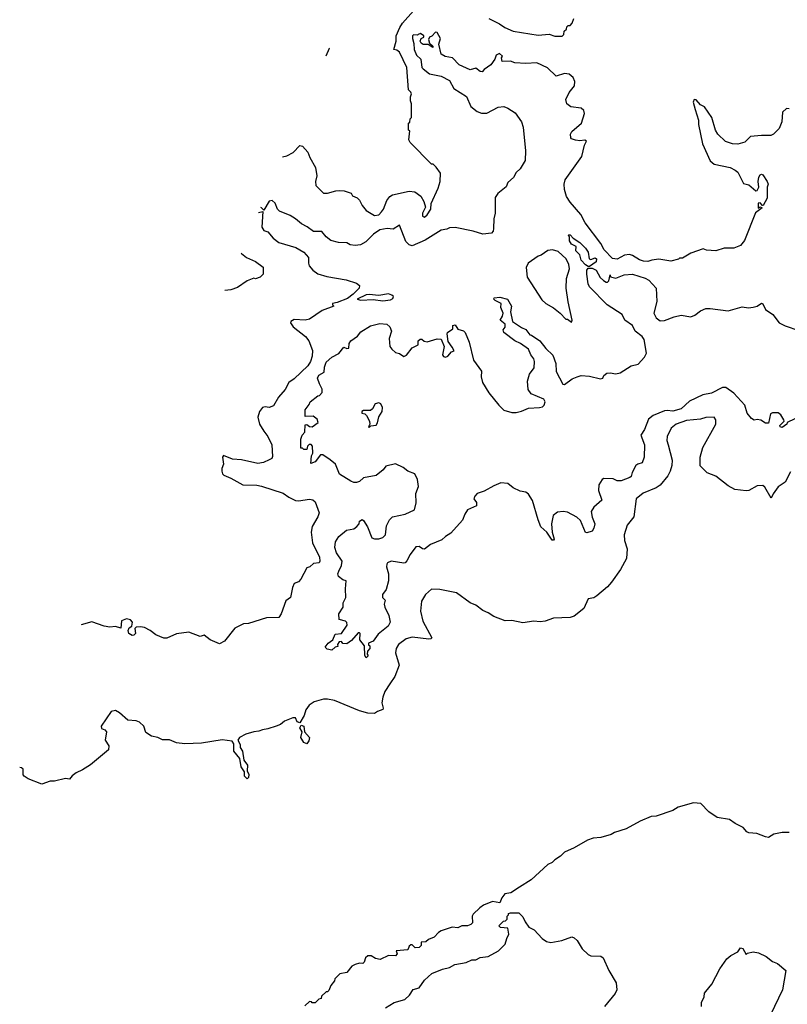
# Model space of a CAD drawing. Extents: x 2210602 to 2357277, y 510288 to 673808.
# Tile 354 of 464: x 2266245 to 2271782, y 640020 to 647121. Entities that reach past the tile are written whole.
import ezdxf

# ---------------------------------------------------------------- set-up
doc = ezdxf.new("R2010")
doc.units = 0

msp = doc.modelspace()

# ---------------------------------------------------------------- linework, layer by layer
at = {"layer": '0CON05XD'}
for points in [[(2268141.4, 646132.5), (2268171.7, 646138.3), (2268217.9, 646162.1), (2268265, 646212.5), (2268285, 646207.5), (2268322.5, 646165), (2268336.7, 646126.7), (2268377.5, 646055), (2268387.5, 645995), (2268377.5, 645955), (2268380, 645925), (2268435, 645870), (2268465, 645870), (2268525, 645887.5), (2268555, 645890), (2268585, 645887.5), (2268635, 645870), (2268645, 645850), (2268680, 645835), (2268695, 645820), (2268715, 645780), (2268743.6, 645743.6), (2268805, 645707.5), (2268835, 645714.2), (2268855, 645734.2), (2268869.4, 645755), (2268894, 645816), (2268915.7, 645845), (2268932.8, 645857.2), (2269055, 645884.4), (2269095, 645878.9), (2269138.2, 645848.2), (2269160, 645810), (2269170.7, 645769.3), (2269150.8, 645725), (2269150, 645705), (2269165, 645696.2), (2269185, 645713.3), (2269210, 645755), (2269212.5, 645795), (2269262.5, 645905), (2269277.5, 645955), (2269280, 646015), (2269248.3, 646058.3), (2269228.3, 646078.3), (2269215, 646080), (2269060, 646235), (2269052.5, 646255), (2269058.3, 646318.3), (2269050, 646325), (2269050, 646375), (2269058.3, 646381.7), (2269060, 646405), (2269070, 646415), (2269070, 646515), (2269062.5, 646535), (2269062.5, 646565), (2269070, 646585), (2269067, 646597), (2269050, 646615), (2269037.5, 646775), (2268985, 646886), (2268965, 646902), (2268942.5, 646905), (2268960.8, 646965), (2268961.1, 647005), (2268986.4, 647063.6), (2269006.2, 647095), (2269085.6, 647185)], [(2269628.3, 647128.3), (2269705, 647091.2), (2269745, 647064), (2269805, 647038.8), (2269985, 647010), (2270065, 647017.5), (2270105, 647002.5), (2270158.3, 647001.7), (2270170, 647015), (2270171.7, 647038.3), (2270188.3, 647051.7), (2270191.7, 647068.3), (2270201.7, 647078.3), (2270215, 647080), (2270230, 647095), (2270241.7, 647128.3)], [(2271795, 646477.5), (2271775, 646480), (2271747.5, 646455), (2271742.5, 646385), (2271723.6, 646336.4), (2271682.5, 646295), (2271663.6, 646286.4), (2271595, 646286.7), (2271515, 646277.5), (2271475, 646237.5), (2271425, 646223.3), (2271386.4, 646226.4), (2271335, 646243.3), (2271280, 646295), (2271263.3, 646325), (2271236.7, 646415), (2271185, 646492.5), (2271155, 646507.5), (2271125, 646542.5), (2271110, 646545), (2271103.3, 646525), (2271117.5, 646472.5), (2271140, 646395), (2271140, 646365), (2271170, 646225), (2271225, 646102.5), (2271255, 646080), (2271370, 646055), (2271406.1, 646036.1), (2271425, 646020), (2271465, 645940), (2271505, 645930), (2271555, 645887.5), (2271565, 645890), (2271576.1, 645913.9), (2271571.2, 645955), (2271576.7, 645985), (2271585, 646002.5), (2271595, 646006.7), (2271605, 646002.5), (2271636.7, 645955), (2271642.5, 645935), (2271637, 645913), (2271637, 645833), (2271608.3, 645781.7), (2271601.7, 645781.7), (2271585, 645800), (2271571.7, 645798.3), (2271571.7, 645761.7), (2271585, 645770), (2271600, 645765), (2271551.7, 645728.3), (2271471.7, 645528.3), (2271445, 645492.5), (2271395, 645472.5), (2271325, 645472.5), (2271265, 645453.3), (2271198.3, 645458.3), (2271175, 645467.5), (2271085, 645437.5), (2271025, 645400), (2271005, 645400), (2270997, 645393), (2270941.7, 645378.3), (2270855, 645393.3), (2270805, 645386.2), (2270775, 645377.5), (2270745, 645380), (2270715, 645389.4), (2270665, 645420.6), (2270643.2, 645426.8), (2270607.9, 645422.1), (2270555, 645394.2), (2270519.5, 645399.5), (2270460.2, 645460.2), (2270437.6, 645507.6), (2270323.8, 645655), (2270291.2, 645715), (2270215, 645806), (2270190, 645845), (2270174.5, 645895), (2270172.5, 645935), (2270178.5, 645965), (2270299.4, 646135), (2270318.6, 646215), (2270333.3, 646245), (2270321.7, 646251.7), (2270285, 646246.7), (2270255, 646251.9), (2270225, 646262), (2270219.7, 646269.7), (2270217.1, 646295), (2270226.3, 646313.7), (2270296.2, 646375), (2270319.2, 646445), (2270314, 646465), (2270295, 646482), (2270221.2, 646491.2), (2270191.4, 646515), (2270184.1, 646545.9), (2270208.8, 646595), (2270246.8, 646643.2), (2270249.5, 646675), (2270236.4, 646705), (2270207.4, 646727.4), (2270175, 646732.3), (2270115, 646712.5), (2270053, 646773), (2269975, 646810), (2269895.9, 646804.1), (2269815, 646810), (2269785, 646821.2), (2269725, 646820), (2269720, 646845), (2269727, 646857), (2269705, 646876.7), (2269682.5, 646865), (2269672.5, 646835), (2269643.3, 646795), (2269595, 646762.5), (2269580, 646745), (2269565, 646747.5), (2269535, 646770), (2269495, 646760), (2269413.8, 646795), (2269366.4, 646846.4), (2269312.5, 646855), (2269285, 646872), (2269268.6, 646945), (2269280, 646985), (2269255, 647027.5), (2269245, 647030), (2269218.3, 647001.7), (2269200, 646995), (2269193.3, 646976.7), (2269201.7, 646951.7), (2269225, 646930), (2269225, 646920), (2269191.7, 646941.7), (2269155, 646942.5), (2269140.7, 646950.7), (2269133, 646967), (2269140, 646985), (2269160, 646995), (2269160, 647005), (2269135, 647020), (2269120, 647015), (2269115, 647010), (2269085, 647012.5), (2269077.5, 647005), (2269077.5, 646985), (2269088.3, 646948.3), (2269089.2, 646905), (2269107.5, 646865), (2269138.8, 646835), (2269145.9, 646775.9), (2269155, 646766.2), (2269201.3, 646731.3), (2269285, 646714.5), (2269345, 646682.5), (2269376, 646625), (2269467.5, 646567.5), (2269498.9, 646495), (2269545, 646458.5), (2269575.5, 646445.5), (2269613.1, 646446.9), (2269695, 646490), (2269735.9, 646494.1), (2269765, 646483.1), (2269818.1, 646448.1), (2269863.6, 646383.6), (2269875.6, 646345), (2269894.3, 646175), (2269890, 646105), (2269854.1, 646045.9), (2269825, 646019.2), (2269807.3, 645982.7), (2269765, 645946.7), (2269754.1, 645915.9), (2269693.4, 645866.6), (2269675, 645837.5), (2269673.6, 645726.4), (2269663.6, 645683.6), (2269662.5, 645615), (2269660, 645595), (2269648.3, 645581.7), (2269585, 645573.3), (2269515, 645596.2), (2269385, 645622), (2269345, 645620), (2269325, 645610), (2269285, 645602.5), (2269168.3, 645531.7), (2269075, 645490.8), (2269055, 645497.5), (2269030, 645520), (2268985, 645640), (2268939.3, 645610.7), (2268895, 645614.3), (2268843.3, 645605), (2268795.7, 645574.3), (2268742.1, 645517.9), (2268703.2, 645496.8), (2268665, 645492.5), (2268628.3, 645498.3), (2268605, 645512), (2268544.3, 645514.3), (2268488.3, 645528.3), (2268455, 645554.2), (2268425, 645594.2), (2268364.4, 645594.4), (2268317.9, 645627.9), (2268277.8, 645647.8), (2268233.6, 645683.6), (2268195, 645708.1), (2268118.8, 645738.8), (2268104.1, 645754.1), (2268088.3, 645798.3), (2268065, 645816.7), (2268045, 645812.5), (2268005, 645747.5), (2267990, 645765), (2267983.9, 645766.7)], [(2268478.4, 646915.1), (2268477.2, 646912.3), (2268453.3, 646856.9)], [(2267968.1, 645729.8), (2267997.5, 645737.5), (2267991.2, 645625), (2268005, 645600), (2268035, 645590), (2268072, 645545), (2268115, 645514.3), (2268237.6, 645477.6), (2268295, 645444), (2268326.7, 645405), (2268326.7, 645365), (2268333.3, 645345), (2268360, 645315), (2268395, 645288.8), (2268459.7, 645269.7), (2268600, 645245), (2268675, 645221.2), (2268696.7, 645205), (2268693.8, 645185), (2268648.9, 645141.1), (2268609.1, 645110.9), (2268535, 645081.2), (2268500, 645075), (2268500, 645065), (2268510, 645055), (2268427.3, 645022.7), (2268335, 644961.2), (2268305, 644954.2), (2268225, 644958.8), (2268200, 644945), (2268197.5, 644935), (2268216.7, 644905), (2268305.4, 644835.4), (2268331.1, 644805), (2268355.6, 644735), (2268354.3, 644695), (2268343.3, 644655), (2268323.5, 644625), (2268225, 644531.5), (2268186, 644505), (2268160.6, 644455), (2268111.7, 644398.3), (2268075, 644336), (2268045, 644323.8), (2268015, 644328.8), (2267996.4, 644323.6), (2267973.3, 644295), (2267961.2, 644255), (2267973.8, 644205), (2268005, 644152.5), (2268035.7, 644115.7), (2268063.3, 644055), (2268069.3, 643970.7), (2268063, 643957), (2268044, 643946), (2268002.3, 643927.7), (2267961.2, 643921.2), (2267845, 643946.2), (2267780.7, 643950.7), (2267715, 643977.5), (2267707.5, 643965), (2267713.8, 643915), (2267702.5, 643885), (2267702.5, 643865), (2267707.5, 643845), (2267717.5, 643835), (2267767.5, 643815), (2267855, 643766.7), (2267955, 643764.2), (2267987.9, 643757.9), (2268145, 643706), (2268186.3, 643676.3), (2268235, 643654.2), (2268255, 643651.9), (2268335, 643663.1), (2268358.1, 643658.1), (2268375, 643643.8), (2268404.2, 643565), (2268394.2, 643535), (2268353.8, 643466.2), (2268346.7, 643425), (2268357.6, 643347.6), (2268406, 643245), (2268410, 643215), (2268405, 643203.3), (2268365, 643198.8), (2268337.5, 643175), (2268315, 643167.5), (2268272, 643085), (2268255, 643068), (2268224.3, 643055.7), (2268212, 643025), (2268197.5, 642955), (2268165, 642930), (2268130, 642835), (2268115, 642810), (2268025, 642806.7), (2267895, 642767.5), (2267860, 642765), (2267797, 642733), (2267721.7, 642638.3), (2267685, 642620), (2267619.6, 642649.6), (2267575, 642683.3), (2267546.7, 642673.3), (2267465, 642704.2), (2267375, 642692), (2267305, 642661.2), (2267285, 642661.2), (2267227.5, 642685), (2267185, 642716.7), (2267145, 642736.7), (2267115, 642742.5), (2267085, 642740), (2267075, 642730), (2267080, 642695), (2267068.3, 642681.7), (2267055, 642678.8), (2267032, 642695), (2267028, 642715), (2267034.3, 642735.7), (2267052.5, 642747.5), (2267057.5, 642775), (2267045, 642792.5), (2267015, 642800), (2266980, 642785), (2266975, 642732.5), (2266935, 642744.2), (2266895, 642740.8), (2266855, 642748), (2266765, 642778.8), (2266687.7, 642757.6)], [(2270355, 645340), (2270345, 645340), (2270325, 645353.8), (2270295, 645385.8), (2270285.9, 645425.9), (2270256, 645455), (2270257.5, 645485), (2270225, 645502.5), (2270210, 645525), (2270210, 645555), (2270200, 645565), (2270205, 645570), (2270215, 645570), (2270236.2, 645546.2), (2270285, 645513.8), (2270325, 645473.3), (2270345.8, 645445), (2270353.3, 645395), (2270365, 645392), (2270395, 645404.2), (2270405, 645395.8), (2270403.8, 645375), (2270355, 645340)], [(2267841.9, 645436.9), (2267843.6, 645433.6), (2267880, 645405), (2267945, 645376.7), (2268000, 645335), (2268000, 645285), (2267980, 645265), (2267945, 645252.5), (2267933, 645257), (2267885, 645237.5), (2267815, 645190), (2267766.7, 645173.3), (2267725.5, 645166.6)], [(2270225, 644940), (2270230, 644955), (2270200, 645085), (2270185.6, 645185), (2270190, 645255), (2270209.4, 645325), (2270206.9, 645355), (2270185.4, 645395.4), (2270128.5, 645448.5), (2270088.3, 645461.7), (2270055, 645456.2), (2270005, 645423.3), (2269983.9, 645416.1), (2269912.5, 645365), (2269897, 645333), (2269906, 645265), (2270010.3, 645100.3), (2270040, 645075), (2270095, 645043.3), (2270142.5, 645005), (2270185, 644960), (2270195, 644960), (2270225, 644940)], [(2271835, 644243.3), (2271780, 644215), (2271777.5, 644205), (2271745, 644180), (2271730, 644185), (2271727.5, 644195), (2271760, 644225), (2271757.5, 644235), (2271735, 644270), (2271715, 644286.7), (2271675, 644286.2), (2271660.5, 644279.5), (2271645, 644210), (2271625, 644210), (2271591.7, 644231.7), (2271565, 644237.5), (2271543, 644233), (2271523.6, 644243.6), (2271493, 644283), (2271475, 644340), (2271395, 644427.5), (2271338.3, 644468.3), (2271315, 644468), (2271235, 644427.5), (2271172.5, 644415), (2271075, 644369.2), (2271015, 644314.3), (2270955, 644297.1), (2270915, 644303.1), (2270895, 644300), (2270814.6, 644265.4), (2270780.7, 644239.3), (2270751.9, 644165), (2270725.7, 644125), (2270750.8, 644055), (2270748.1, 643965), (2270735.6, 643924.4), (2270702.5, 643915), (2270690, 643905), (2270662.5, 643855), (2270655, 643827.5), (2270645, 643818.8), (2270584.1, 643794.1), (2270555, 643796.2), (2270525, 643810), (2270457.3, 643812.7), (2270445, 643803.8), (2270423, 643767), (2270419.2, 643725), (2270443, 643657), (2270386.2, 643605), (2270368, 643575), (2270373.2, 643533.2), (2270392.5, 643485), (2270387.1, 643455), (2270375, 643433.3), (2270335, 643420), (2270325, 643423.3), (2270289.6, 643509.6), (2270263.5, 643533.5), (2270195, 643568.2), (2270165, 643574.5), (2270125, 643568.6), (2270092.5, 643545), (2270080.8, 643485), (2270086.2, 643425), (2270100, 643375), (2270095, 643367.5), (2270085, 643367.5), (2270047.5, 643425), (2270004.1, 643464.1), (2269983.8, 643515), (2269944.3, 643654.3), (2269915, 643698.8), (2269895, 643713.3), (2269855, 643720), (2269803.9, 643743.9), (2269765.9, 643775.9), (2269715, 643780), (2269665, 643760), (2269595, 643721.2), (2269545, 643703.3), (2269527.5, 643685), (2269520, 643665), (2269539.5, 643639.5), (2269540, 643615), (2269474, 643585), (2269454.6, 643555.4), (2269438.3, 643511.7), (2269355, 643418), (2269315.7, 643394.3), (2269289.7, 643370.3), (2269207.5, 643335), (2269165, 643302.5), (2269150, 643305), (2269125, 643322.5), (2269101.7, 643318.3), (2269061.2, 643265), (2269037.5, 643217.5), (2269025, 643203.3), (2269015, 643201.2), (2268923.9, 643216.1), (2268897, 643203), (2268892.5, 643195), (2268890, 643175), (2268906, 643125), (2268906, 643075), (2268887.7, 643012.3), (2268862.5, 642975), (2268862.5, 642955), (2268880, 642935), (2268873.3, 642905), (2268877.5, 642885), (2268907.5, 642825), (2268916.7, 642775), (2268903, 642747), (2268830.5, 642689.5), (2268795, 642640), (2268760, 642625), (2268761.7, 642611.7), (2268770, 642605), (2268770, 642585), (2268753, 642567), (2268750, 642545), (2268757.5, 642532.5), (2268745, 642520), (2268733.3, 642535), (2268732.5, 642605), (2268698.3, 642648.3), (2268700, 642695), (2268695, 642700), (2268685, 642700), (2268637.5, 642645), (2268605, 642620), (2268575, 642622.5), (2268565, 642637.5), (2268550, 642635), (2268537.5, 642615), (2268538.3, 642601.7), (2268520, 642595), (2268497, 642573), (2268462.3, 642582.3), (2268447.5, 642595), (2268470, 642625), (2268502.3, 642647.7), (2268520, 642690), (2268565, 642693.3), (2268606.2, 642755), (2268603.6, 642773.6), (2268595, 642782.5), (2268550, 642795), (2268547.5, 642835), (2268577.5, 642885), (2268577.5, 642915), (2268596.4, 642953.6), (2268593.8, 643016.2), (2268600, 643075), (2268575, 643082.5), (2268543.8, 643105), (2268538.8, 643125), (2268545.8, 643144.2), (2268566.7, 643185), (2268570, 643215), (2268530.8, 643275), (2268518, 643315), (2268523.3, 643355), (2268547, 643393), (2268601.7, 643438.3), (2268655, 643450), (2268677.5, 643465), (2268693.3, 643485), (2268696.4, 643503.6), (2268715, 643516.2), (2268725, 643510), (2268754.2, 643464.2), (2268784.1, 643384.1), (2268805, 643376.7), (2268835, 643376.7), (2268865, 643386.7), (2268882.5, 643405), (2268889.3, 643470.7), (2268913.3, 643515), (2268933.8, 643535), (2269025, 643554.2), (2269093.3, 643585), (2269104.1, 643635.9), (2269102, 643705), (2269120.8, 643755), (2269114.2, 643805), (2269095.7, 643845.7), (2269045, 643866), (2269010.9, 643890.9), (2268955, 643918.8), (2268885, 643900), (2268866.2, 643875), (2268815, 643834.3), (2268725, 643816.2), (2268695, 643791.4), (2268675, 643784.4), (2268655, 643784.4), (2268633.7, 643793.7), (2268552.3, 643842.3), (2268522.5, 643915), (2268485, 643947.5), (2268431.7, 643981.7), (2268415, 643982.5), (2268375, 643932.5), (2268345, 643920), (2268350, 643975), (2268360, 643995), (2268357.5, 644045), (2268347, 644057), (2268333, 644057), (2268320, 644045), (2268315, 644020), (2268295, 644020), (2268285, 644030), (2268271.7, 644031.7), (2268273.6, 644096.4), (2268282.5, 644125), (2268301.2, 644145), (2268305, 644200), (2268315, 644202.5), (2268335, 644186.2), (2268355, 644184), (2268397.5, 644215), (2268389.3, 644239.3), (2268361.7, 644261.7), (2268305, 644260), (2268303.6, 644306.4), (2268333.6, 644346.4), (2268340, 644365), (2268395, 644407.5), (2268408.3, 644411.7), (2268427, 644433), (2268427, 644457), (2268406.7, 644495), (2268393.9, 644536.1), (2268402.3, 644557.7), (2268440.7, 644579.3), (2268443.8, 644615), (2268455, 644650), (2268495, 644686.7), (2268545.9, 644714.1), (2268581.7, 644758.3), (2268605, 644750), (2268618.3, 644751.7), (2268620, 644785), (2268632.5, 644805), (2268681.7, 644838.3), (2268705, 644870), (2268775, 644913.1), (2268841.2, 644928.8), (2268894, 644924), (2268915.7, 644905.7), (2268926, 644875), (2268910.5, 644820.5), (2268914, 644765), (2268928.8, 644745), (2268955, 644721.2), (2268983.6, 644713.6), (2269015, 644692.5), (2269035, 644702.5), (2269075.9, 644754.1), (2269120, 644775), (2269120, 644805), (2269133, 644817), (2269145, 644817.5), (2269162.5, 644802.5), (2269185, 644797.5), (2269255, 644820), (2269285, 644817.5), (2269307.5, 644765), (2269293.6, 644703.6), (2269300.7, 644690.7), (2269315, 644686.7), (2269332.5, 644695), (2269360, 644725), (2269377.5, 644732.5), (2269365, 644760), (2269335, 644800), (2269327.5, 644855), (2269330, 644865), (2269368.3, 644891.7), (2269370, 644915), (2269385, 644920), (2269405, 644890), (2269445, 644877.5), (2269457.5, 644865), (2269486.2, 644795), (2269517.5, 644665), (2269575.8, 644585.8), (2269573.8, 644545), (2269583.9, 644503.9), (2269629.7, 644429.7), (2269700.9, 644340.9), (2269737.5, 644305), (2269795, 644288.6), (2269825, 644287.1), (2269865, 644297.1), (2269915, 644320), (2269995, 644324.3), (2270015, 644330), (2270028.3, 644341.7), (2270036, 644365), (2270025, 644383.3), (2269935, 644422.5), (2269913.3, 644455), (2269907.5, 644515), (2269922.5, 644565), (2269955, 644610), (2269958.8, 644655), (2269953.8, 644675), (2269931.2, 644705), (2269915.7, 644745.7), (2269857.5, 644785), (2269815, 644803.8), (2269737.5, 644865), (2269732.5, 644885), (2269746.4, 644903.6), (2269746.2, 644925), (2269710, 644955), (2269727.5, 644982.5), (2269732, 645005), (2269716.2, 645045), (2269716.7, 645075), (2269673.8, 645095), (2269664.2, 645105), (2269667.5, 645115), (2269708.8, 645118.8), (2269762.5, 645105), (2269791.2, 645055), (2269783.8, 645015), (2269800, 644945), (2269865, 644900), (2269895, 644887.5), (2269925, 644847.5), (2269937.5, 644845), (2269996.2, 644805), (2270040, 644750), (2270091.3, 644701.3), (2270111.7, 644641.7), (2270114.3, 644584.3), (2270163, 644493), (2270175, 644488.8), (2270230.3, 644529.7), (2270265, 644546.2), (2270295, 644553.8), (2270355, 644550), (2270435, 644530), (2270450, 644535), (2270457.5, 644555), (2270479.5, 644570.5), (2270505, 644574), (2270545, 644567.1), (2270575, 644573.1), (2270655.5, 644624.5), (2270705, 644637.5), (2270752.3, 644687.7), (2270766.4, 644716.4), (2270748.6, 644815), (2270735.8, 644835), (2270683.4, 644873.4), (2270663.8, 644915), (2270610.8, 644955), (2270591.2, 644995), (2270483.3, 645065), (2270354.6, 645194.6), (2270345.6, 645215), (2270336.1, 645286.1), (2270336.2, 645313.8), (2270345, 645330), (2270375, 645328.8), (2270403.8, 645315), (2270432.6, 645262.6), (2270455, 645239.2), (2270475, 645228.6), (2270485, 645228.6), (2270495, 645238), (2270505, 645280), (2270507, 645267), (2270545, 645256.9), (2270605, 645280), (2270665, 645285.8), (2270755.7, 645255.7), (2270782.5, 645242.5), (2270836.5, 645185), (2270840.5, 645089.5), (2270818.8, 645005), (2270835, 644971.2), (2270865, 644950), (2270895, 644950.6), (2270965, 644978.6), (2271015, 644989.2), (2271085, 644978.6), (2271115, 644989.4), (2271155, 645021.5), (2271195, 645037.5), (2271225, 645038.5), (2271355, 645020), (2271455, 645051.2), (2271502.9, 645042.9), (2271535, 645047.1), (2271564.4, 645055.6), (2271595, 645077.5), (2271605, 645072.5), (2271625, 645030), (2271677.5, 644995), (2271723.3, 644935), (2271765, 644912.5), (2271865, 644880)], [(2268865, 645094.2), (2268919.3, 645100.7), (2268935, 645110), (2268940, 645125), (2268930, 645135), (2268905, 645143.3), (2268835, 645132.5), (2268765, 645140), (2268744.1, 645135.9), (2268680, 645105), (2268705, 645097.5), (2268795, 645103.3), (2268865, 645094.2)], [(2268765, 644180), (2268778.3, 644191.7), (2268815, 644197.5), (2268825.9, 644214.1), (2268834, 644256), (2268860, 644295), (2268862.5, 644325), (2268850.7, 644350.7), (2268835, 644356.7), (2268809.3, 644350.7), (2268790, 644315), (2268775, 644302.5), (2268725, 644302.5), (2268712.5, 644295), (2268713.6, 644283.6), (2268735, 644277.5), (2268746.4, 644266.4), (2268767.5, 644225), (2268770, 644205), (2268760, 644185), (2268765, 644180)], [(2271805, 643860), (2271766.7, 643785), (2271715, 643752.5), (2271678.8, 643701.2), (2271665, 643670), (2271620.7, 643750.7), (2271605, 643762.5), (2271565, 643760), (2271505, 643726.2), (2271485, 643722), (2271403, 643733), (2271355, 643758), (2271265, 643828.8), (2271203.9, 643853.9), (2271153.9, 643903.9), (2271153.3, 643965), (2271173.3, 644035), (2271265.8, 644205), (2271266.2, 644235), (2271255, 644253.3), (2271195, 644252), (2271155, 644240), (2271055, 644230), (2270978.8, 644205), (2270944.2, 644175.8), (2270916.1, 644113.9), (2270912, 644085), (2270922.5, 644055), (2270951.4, 643945), (2270948.6, 643905), (2270936.9, 643865), (2270919.2, 643830.8), (2270864.2, 643765), (2270835.3, 643744.7), (2270742.7, 643707.3), (2270690.6, 643665), (2270675.3, 643534.7), (2270627.5, 643475), (2270604.2, 643405), (2270606.2, 643365), (2270626.2, 643305), (2270621.2, 643235), (2270578, 643155), (2270514, 643065), (2270485, 643031.2), (2270408.8, 642965), (2270385, 642952.5), (2270345, 642944), (2270314.5, 642875.5), (2270245, 642820), (2270215, 642810.8), (2270095, 642805.6), (2270035, 642783.3), (2269999.5, 642779.5), (2269954.3, 642784.3), (2269875, 642770.6), (2269795, 642788.6), (2269745.9, 642785.9), (2269665, 642817.5), (2269625, 642844.2), (2269585, 642861.2), (2269535, 642897.5), (2269495, 642915.8), (2269395, 642988), (2269275, 643011.4), (2269215, 643013.3), (2269172, 642975), (2269143.2, 642926.8), (2269135.6, 642855), (2269152.4, 642782.4), (2269216.7, 642663.3), (2269210, 642655), (2269196, 642654), (2269075, 642668.8), (2269033, 642657), (2268976.2, 642615), (2268960.8, 642585), (2268955.8, 642555), (2268982, 642465), (2268950.8, 642385), (2268915, 642331.2), (2268878.8, 642275), (2268864.2, 642235), (2268856.2, 642195), (2268866.7, 642155), (2268863.6, 642146.4), (2268825, 642132.5), (2268805, 642116.7), (2268755, 642120.8), (2268695, 642137.1), (2268515, 642210), (2268465, 642221.9), (2268435, 642221.1), (2268368.7, 642201.3), (2268332.8, 642177.2), (2268307.7, 642145), (2268297.3, 642102.7), (2268265, 642050), (2268245, 642056.7), (2268233.8, 642085), (2268215, 642087.3), (2268155, 642062.1), (2268125, 642039.1), (2268095, 642026.1), (2268035, 642006.2), (2267995, 642000.7), (2267970.7, 641989.3), (2267933.8, 641986.2), (2267875, 641967.9), (2267830, 641945), (2267817.5, 641925), (2267834, 641895), (2267835, 641872.5), (2267852.9, 641845), (2267861.1, 641781.1), (2267888.1, 641745), (2267886.2, 641705), (2267896.3, 641676.3), (2267895.5, 641655), (2267885, 641646.2), (2267867.1, 641665), (2267866.4, 641696.4), (2267843.3, 641733.3), (2267831.7, 641791.7), (2267788.8, 641845), (2267788.9, 641898.9), (2267777.9, 641917.9), (2267705, 641928.1), (2267555, 641903.1), (2267435, 641898.8), (2267375, 641906.2), (2267325, 641928), (2267275, 641926.7), (2267240, 641945), (2267195, 641953.3), (2267155, 641980), (2267140, 642025), (2267108.8, 642055), (2267085, 642064.3), (2267025, 642069.4), (2266965, 642122.9), (2266935, 642138.8), (2266905, 642132.5), (2266833.3, 642025), (2266835, 642010), (2266858.6, 641998.6), (2266870, 641985), (2266860, 641925), (2266887.8, 641885), (2266884.4, 641855), (2266755, 641746), (2266698.5, 641711.5), (2266650.9, 641689.1), (2266623, 641667), (2266605, 641643.3), (2266575, 641648.8), (2266495, 641630), (2266465, 641630), (2266405, 641608.8), (2266305, 641646), (2266276.7, 641665), (2266268.8, 641675), (2266270, 641715), (2266257.5, 641725), (2266244.6, 641728.9)], [(2268315, 641898.8), (2268295, 641909.2), (2268271.5, 641945), (2268282, 641985), (2268266.2, 642015), (2268275, 642033.3), (2268293.3, 642025), (2268300, 641985), (2268334.5, 641945), (2268330.7, 641919.3), (2268315, 641898.8)], [(2271795, 641260), (2271745, 641260), (2271683.6, 641246.4), (2271646.4, 641223.6), (2271625, 641227.5), (2271561.7, 641251.7), (2271505, 641257.5), (2271490, 641265), (2271462.5, 641295), (2271405, 641324), (2271365, 641354), (2271275, 641366.7), (2271215, 641408.8), (2271158.3, 641468.3), (2271105, 641473.3), (2270995, 641441.2), (2270955, 641418.8), (2270835, 641376.7), (2270800, 641375), (2270719.3, 641340.7), (2270620, 641285), (2270535, 641260), (2270510, 641245), (2270436.4, 641223.6), (2270380.7, 641219.3), (2270340, 641205), (2270245, 641147.5), (2270175, 641117.5), (2270145, 641087.5), (2270105, 641062.5), (2270085, 641042.5), (2270055, 641027.5), (2269933, 640917), (2269850, 640865), (2269787, 640823), (2269745, 640816.7), (2269721.7, 640788.3), (2269707, 640753), (2269655, 640762.5), (2269590, 640735), (2269563.6, 640716.4), (2269515, 640670), (2269507.5, 640655), (2269511.7, 640608.3), (2269500, 640595), (2269473.6, 640586.4), (2269435, 640586.7), (2269405, 640572), (2269365, 640576.7), (2269285, 640550), (2269265, 640537.5), (2269235, 640503.3), (2269193, 640487), (2269175, 640470), (2269141.7, 640468.3), (2269140, 640445), (2269125, 640430), (2269098.3, 640428.3), (2269075, 640450), (2269065, 640450), (2269055, 640440), (2269045, 640412.5), (2268960, 640405), (2268967.5, 640385), (2268955, 640370), (2268905, 640372.5), (2268845, 640342.5), (2268810.5, 640350.5), (2268778.8, 640368.8), (2268755, 640370), (2268740, 640355), (2268730, 640325), (2268720, 640315), (2268695, 640317.5), (2268665, 640307.5), (2268640, 640295), (2268605, 640250), (2268555, 640240), (2268517.5, 640205), (2268515, 640190), (2268490, 640155), (2268475, 640120), (2268465, 640110), (2268455, 640110), (2268421.7, 640078.3), (2268418.3, 640061.7), (2268401.7, 640058.3), (2268375, 640030), (2268355, 640030), (2268348.3, 640038.3), (2268335, 640040), (2268301.7, 640008.3)], [(2268884.3, 639995.7), (2268945, 640033.3), (2269023.9, 640056.1), (2269057.5, 640085), (2269082.7, 640127.3), (2269125, 640138.8), (2269165, 640193.3), (2269216.4, 640243.6), (2269295, 640274), (2269345, 640286.2), (2269383.6, 640306.4), (2269465, 640322), (2269505, 640340), (2269535, 640341.2), (2269565, 640358.8), (2269625, 640366.2), (2269697.5, 640405), (2269747.5, 640455), (2269757.5, 640495), (2269772.5, 640525), (2269765, 640570), (2269713.6, 640573.6), (2269700, 640585), (2269735, 640620), (2269748.3, 640621.7), (2269760, 640635), (2269760, 640655), (2269770, 640665), (2269770, 640675), (2269785, 640680), (2269845, 640680), (2269875, 640650), (2269890, 640615), (2269917, 640577), (2269955, 640557.5), (2270012.5, 640495), (2270044.1, 640474.1), (2270075, 640466.7), (2270155, 640480), (2270227, 640507), (2270245, 640500), (2270265, 640480), (2270300.7, 640420.7), (2270345, 640380), (2270365, 640370), (2270436.4, 640366.4), (2270452.5, 640355), (2270493.3, 640265), (2270547.5, 640175), (2270552.5, 640125), (2270540.7, 640099.3), (2270463.3, 640005)], [(2271162.5, 640005), (2271163, 640033), (2271182.5, 640075), (2271185, 640100), (2271195, 640112.5), (2271237.5, 640165), (2271293.9, 640276.1), (2271345, 640347.5), (2271375, 640372.5), (2271425, 640397.5), (2271445, 640427.5), (2271461.7, 640421.7), (2271485, 640380), (2271495, 640390), (2271535, 640397.5), (2271575, 640392.5), (2271630, 640365), (2271675, 640330), (2271710, 640315), (2271770, 640265), (2271747.5, 640125), (2271660, 639945)]]:
    msp.add_lwpolyline(points, dxfattribs=at)

doc.saveas('drawing.dxf')
